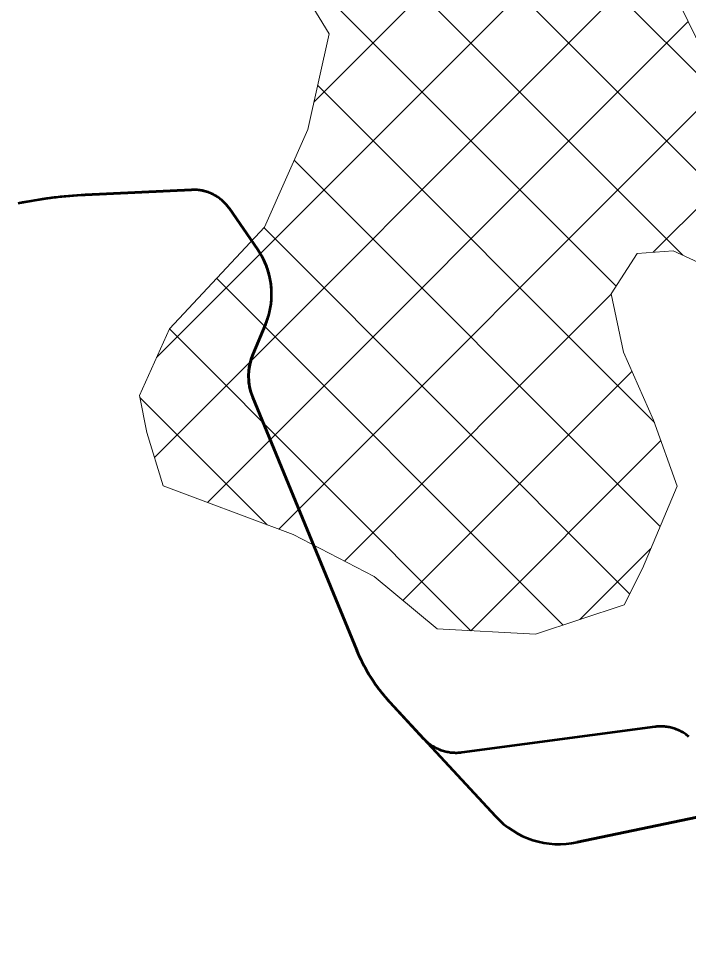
# Model space of a CAD drawing. Extents: x -1643653 to 4543381, y 1624270 to 13878484.
# Drawn here: x 604054 to 605593, y 8964825 to 8966926 of the extents above; entities that cross this region are included whole.
import ezdxf

# ---------------------------------------------------------------- set-up
doc = ezdxf.new("R2010")
doc.units = 0
doc.header["$LTSCALE"] = 200
for name, color, linetype, lineweight in [('1', 7, 'Continuous', 13), ('27', 7, 'Continuous', 53), ('28', 7, 'Continuous', 53), ('29', 7, 'Continuous', 13), ('60', 7, 'Continuous', 53)]:
    doc.layers.add(name, color=color, linetype=linetype, lineweight=lineweight)

msp = doc.modelspace()

# ---------------------------------------------------------------- linework, layer by layer
at = {"layer": '1', "lineweight": 25}
msp.add_spline([(814781, 9009175.5), (814787.2, 9009173.4), (814796.9, 9009173.4), (814799.4, 9009172.4), (814805.1, 9009174.5), (814805.6, 9009176.5), (814811.7, 9009179.5), (814811.7, 9009179.5), (814801.5, 9009181), (814790.7, 9009181.5), (814784.1, 9009183.1), (814777.4, 9009185.1), (814778.4, 9009175.5)], degree=3, dxfattribs=at)
at = {"layer": '27'}
for points in [[(604629, 8966245.2), (604630, 8966248.8), (604630.8, 8966252.5), (604631.7, 8966256.2), (604632.4, 8966260), (604633.1, 8966263.7), (604633.7, 8966267.4), (604634.2, 8966271.2), (604634.7, 8966275), (604635, 8966278.7), (604635.3, 8966282.5), (604635.5, 8966286.3), (604635.6, 8966290.1), (604635.6, 8966293.9), (604635.6, 8966297.7), (604635.5, 8966301.5), (604635.3, 8966305.3), (604635, 8966309.1), (604634.6, 8966312.8), (604634.2, 8966316.6), (604633.6, 8966320.4), (604633, 8966324.1), (604632.4, 8966327.8), (604631.6, 8966331.6), (604630.8, 8966335.3), (604629.8, 8966339), (604628.9, 8966342.6), (604627.8, 8966346.2), (604626.6, 8966349.9), (604625.4, 8966353.5), (604624.1, 8966357), (604622.8, 8966360.6), (604621.3, 8966364.1), (604619.8, 8966367.6), (604618.2, 8966371), (604616.5, 8966374.4), (604614.8, 8966377.8), (604613, 8966381.1), (604611.1, 8966384.4), (604609.2, 8966387.7), (604607.1, 8966390.9), (604605.1, 8966394.1), (604603.5, 8966396.4), (604603.5, 8966396.4), (604538.6, 8966489.8), (604536.9, 8966492.1), (604535.2, 8966494.3), (604533.5, 8966496.6), (604531.6, 8966498.7), (604529.7, 8966500.8), (604527.8, 8966502.8), (604525.8, 8966504.8), (604523.7, 8966506.8), (604521.6, 8966508.7), (604519.4, 8966510.5), (604517.2, 8966512.2), (604514.9, 8966513.9), (604512.6, 8966515.5), (604510.2, 8966517.1), (604507.8, 8966518.6), (604505.4, 8966520), (604502.9, 8966521.3), (604500.4, 8966522.6), (604497.8, 8966523.8), (604495.2, 8966524.9), (604492.6, 8966526), (604489.9, 8966527), (604487.3, 8966527.9), (604484.6, 8966528.7), (604481.8, 8966529.5), (604479.1, 8966530.2), (604476.3, 8966530.8), (604473.6, 8966531.3), (604470.8, 8966531.7), (604468, 8966532.1), (604465.1, 8966532.4), (604462.3, 8966532.6), (604459.5, 8966532.7), (604456.7, 8966532.8), (604453.8, 8966532.7), (604451.6, 8966532.6), (604451.6, 8966532.6), (604208.1, 8966520.9), (604208.1, 8966520.9), (604199.2, 8966520.4), (604190.2, 8966519.9), (604181.3, 8966519.2), (604172.4, 8966518.5), (604163.5, 8966517.7), (604154.6, 8966516.9), (604145.7, 8966515.9), (604136.8, 8966514.9), (604127.9, 8966513.8), (604119.1, 8966512.6), (604110.2, 8966511.3), (604101.4, 8966510), (604092.5, 8966508.6), (604083.7, 8966507), (604074.9, 8966505.5), (604066.1, 8966503.8), (604057.3, 8966502.1)], [(604629, 8966245.2), (604630, 8966248.8), (604630.8, 8966252.5), (604631.7, 8966256.2), (604632.4, 8966260), (604633.1, 8966263.7), (604633.7, 8966267.4), (604634.2, 8966271.2), (604634.7, 8966275), (604635, 8966278.7), (604635.3, 8966282.5), (604635.5, 8966286.3), (604635.6, 8966290.1), (604635.6, 8966293.9), (604635.6, 8966297.7), (604635.5, 8966301.5), (604635.3, 8966305.3), (604635, 8966309.1), (604634.6, 8966312.8), (604634.2, 8966316.6), (604633.6, 8966320.4), (604633, 8966324.1), (604632.4, 8966327.8), (604631.6, 8966331.6), (604630.8, 8966335.3), (604629.8, 8966339), (604628.9, 8966342.6), (604627.8, 8966346.2), (604626.6, 8966349.9), (604625.4, 8966353.5), (604624.1, 8966357), (604622.8, 8966360.6), (604621.3, 8966364.1), (604619.8, 8966367.6), (604618.2, 8966371), (604616.5, 8966374.4), (604614.8, 8966377.8), (604613, 8966381.1), (604611.1, 8966384.4), (604609.2, 8966387.7), (604607.1, 8966390.9), (604605.1, 8966394.1), (604603.5, 8966396.4), (604603.5, 8966396.4), (604538.6, 8966489.8), (604536.9, 8966492.1), (604535.2, 8966494.3), (604533.5, 8966496.6), (604531.6, 8966498.7), (604529.7, 8966500.8), (604527.8, 8966502.8), (604525.8, 8966504.8), (604523.7, 8966506.8), (604521.6, 8966508.7), (604519.4, 8966510.5), (604517.2, 8966512.2), (604514.9, 8966513.9), (604512.6, 8966515.5), (604510.2, 8966517.1), (604507.8, 8966518.6), (604505.4, 8966520), (604502.9, 8966521.3), (604500.4, 8966522.6), (604497.8, 8966523.8), (604495.2, 8966524.9), (604492.6, 8966526), (604489.9, 8966527), (604487.3, 8966527.9), (604484.6, 8966528.7), (604481.8, 8966529.5), (604479.1, 8966530.2), (604476.3, 8966530.8), (604473.6, 8966531.3), (604470.8, 8966531.7), (604468, 8966532.1), (604465.1, 8966532.4), (604462.3, 8966532.6), (604459.5, 8966532.7), (604456.7, 8966532.8), (604453.8, 8966532.7), (604451.6, 8966532.6), (604451.6, 8966532.6), (604208.1, 8966520.9), (604208.1, 8966520.9), (604199.2, 8966520.4), (604190.2, 8966519.9), (604181.3, 8966519.2), (604172.4, 8966518.5), (604163.5, 8966517.7), (604154.6, 8966516.9), (604145.7, 8966515.9), (604136.8, 8966514.9), (604127.9, 8966513.8), (604119.1, 8966512.6), (604110.2, 8966511.3), (604101.4, 8966510), (604092.5, 8966508.6), (604083.7, 8966507), (604074.9, 8966505.5), (604066.1, 8966503.8), (604057.3, 8966502.1)], [(604057.3, 8966502.1), (604054.4, 8966501.5)], [(604057.3, 8966502.1), (604054.4, 8966501.5)], [(605060.5, 8965241.8), (605057.7, 8965241.8), (605054.9, 8965241.9), (605052.1, 8965242), (605049.2, 8965242.3), (605046.4, 8965242.6), (605043.6, 8965243), (605040.8, 8965243.4), (605038.1, 8965244), (605035.3, 8965244.6), (605032.6, 8965245.3), (605029.8, 8965246.1), (605027.1, 8965246.9), (605024.5, 8965247.8), (605021.8, 8965248.8), (605019.2, 8965249.9), (605016.6, 8965251.1), (605014.1, 8965252.3), (605011.6, 8965253.6), (605009.1, 8965254.9), (605006.6, 8965256.4), (605004.2, 8965257.9), (605001.9, 8965259.4), (604999.6, 8965261.1), (604997.3, 8965262.8), (604995.1, 8965264.5), (604992.9, 8965266.4), (604990.8, 8965268.2), (604988.8, 8965270.2), (604986.8, 8965272.2), (604985.2, 8965273.9), (604907.2, 8965358.2), (604903.3, 8965362.3), (604899.6, 8965366.6), (604895.9, 8965370.8), (604892.3, 8965375.2), (604888.7, 8965379.6), (604885.2, 8965384), (604881.7, 8965388.5), (604878.4, 8965393), (604875, 8965397.6), (604871.8, 8965402.2), (604868.6, 8965406.9), (604865.5, 8965411.6), (604862.4, 8965416.4), (604859.4, 8965421.2), (604856.5, 8965426), (604853.7, 8965430.9), (604850.9, 8965435.8), (604848.2, 8965440.8), (604845.6, 8965445.8), (604843, 8965450.9), (604840.5, 8965455.9), (604838.1, 8965461.1), (604835.7, 8965466.2), (604833.4, 8965471.4), (604831.2, 8965476.6), (604830.8, 8965477.7), (604592.6, 8966056.5), (604592.6, 8966056.5), (604591.4, 8966059.5), (604590.3, 8966062.5), (604589.3, 8966065.6), (604588.3, 8966068.6), (604587.4, 8966071.7), (604586.6, 8966074.8), (604585.9, 8966078), (604585.2, 8966081.1), (604584.7, 8966084.3), (604584.2, 8966087.5), (604583.7, 8966090.7), (604583.4, 8966093.9), (604583.2, 8966097.1), (604583, 8966100.3), (604582.9, 8966103.6), (604582.8, 8966106.8), (604582.9, 8966110), (604583.1, 8966113.2), (604583.3, 8966116.5), (604583.6, 8966119.7), (604584, 8966122.9), (604584.4, 8966126.1), (604585, 8966129.2), (604585.6, 8966132.4), (604586.3, 8966135.6), (604587, 8966138.7), (604587.9, 8966141.8), (604588.8, 8966144.9), (604589.8, 8966148), (604590.9, 8966151), (604592.1, 8966154), (604593.1, 8966156.5), (604593.1, 8966156.5), (604621.5, 8966223.7), (604621.5, 8966223.7), (604622.9, 8966227.2), (604624.3, 8966230.8), (604625.6, 8966234.3), (604626.8, 8966237.9), (604627.9, 8966241.5), (604629, 8966245.2)], [(605060.5, 8965241.8), (605057.7, 8965241.8), (605054.9, 8965241.9), (605052.1, 8965242), (605049.2, 8965242.3), (605046.4, 8965242.6), (605043.6, 8965243), (605040.8, 8965243.4), (605038.1, 8965244), (605035.3, 8965244.6), (605032.6, 8965245.3), (605029.8, 8965246.1), (605027.1, 8965246.9), (605024.5, 8965247.8), (605021.8, 8965248.8), (605019.2, 8965249.9), (605016.6, 8965251.1), (605014.1, 8965252.3), (605011.6, 8965253.6), (605009.1, 8965254.9), (605006.6, 8965256.4), (605004.2, 8965257.9), (605001.9, 8965259.4), (604999.6, 8965261.1), (604997.3, 8965262.8), (604995.1, 8965264.5), (604992.9, 8965266.4), (604990.8, 8965268.2), (604988.8, 8965270.2), (604986.8, 8965272.2), (604985.2, 8965273.9), (604907.2, 8965358.2), (604903.3, 8965362.3), (604899.6, 8965366.6), (604895.9, 8965370.8), (604892.3, 8965375.2), (604888.7, 8965379.6), (604885.2, 8965384), (604881.7, 8965388.5), (604878.4, 8965393), (604875, 8965397.6), (604871.8, 8965402.2), (604868.6, 8965406.9), (604865.5, 8965411.6), (604862.4, 8965416.4), (604859.4, 8965421.2), (604856.5, 8965426), (604853.7, 8965430.9), (604850.9, 8965435.8), (604848.2, 8965440.8), (604845.6, 8965445.8), (604843, 8965450.9), (604840.5, 8965455.9), (604838.1, 8965461.1), (604835.7, 8965466.2), (604833.4, 8965471.4), (604831.2, 8965476.6), (604830.8, 8965477.7), (604592.6, 8966056.5), (604592.6, 8966056.5), (604591.4, 8966059.5), (604590.3, 8966062.5), (604589.3, 8966065.6), (604588.3, 8966068.6), (604587.4, 8966071.7), (604586.6, 8966074.8), (604585.9, 8966078), (604585.2, 8966081.1), (604584.7, 8966084.3), (604584.2, 8966087.5), (604583.7, 8966090.7), (604583.4, 8966093.9), (604583.2, 8966097.1), (604583, 8966100.3), (604582.9, 8966103.6), (604582.8, 8966106.8), (604582.9, 8966110), (604583.1, 8966113.2), (604583.3, 8966116.5), (604583.6, 8966119.7), (604584, 8966122.9), (604584.4, 8966126.1), (604585, 8966129.2), (604585.6, 8966132.4), (604586.3, 8966135.6), (604587, 8966138.7), (604587.9, 8966141.8), (604588.8, 8966144.9), (604589.8, 8966148), (604590.9, 8966151), (604592.1, 8966154), (604593.1, 8966156.5), (604593.1, 8966156.5), (604621.5, 8966223.7), (604621.5, 8966223.7), (604622.9, 8966227.2), (604624.3, 8966230.8), (604625.6, 8966234.3), (604626.8, 8966237.9), (604627.9, 8966241.5), (604629, 8966245.2)], [(605593.2, 8965278.7), (605591, 8965280.5), (605588.8, 8965282.3), (605586.5, 8965284), (605584.2, 8965285.6), (605581.8, 8965287.1), (605579.5, 8965288.6), (605577, 8965290), (605574.5, 8965291.4), (605572, 8965292.7), (605569.4, 8965293.9), (605566.8, 8965295), (605564.2, 8965296.1), (605561.6, 8965297.1), (605558.9, 8965298), (605556.2, 8965298.8), (605553.5, 8965299.6), (605550.7, 8965300.2), (605548, 8965300.8), (605545.2, 8965301.4), (605542.4, 8965301.8), (605539.6, 8965302.2), (605536.8, 8965302.5), (605533.9, 8965302.7), (605531.1, 8965302.8), (605528.3, 8965302.8), (605525.5, 8965302.8), (605522.6, 8965302.7), (605519.8, 8965302.5), (605517, 8965302.2), (605514.8, 8965302), (605071.8, 8965242.7), (605069, 8965242.4), (605066.2, 8965242.1), (605063.4, 8965242), (605060.5, 8965241.8)], [(605593.2, 8965278.7), (605591, 8965280.5), (605588.8, 8965282.3), (605586.5, 8965284), (605584.2, 8965285.6), (605581.8, 8965287.1), (605579.5, 8965288.6), (605577, 8965290), (605574.5, 8965291.4), (605572, 8965292.7), (605569.4, 8965293.9), (605566.8, 8965295), (605564.2, 8965296.1), (605561.6, 8965297.1), (605558.9, 8965298), (605556.2, 8965298.8), (605553.5, 8965299.6), (605550.7, 8965300.2), (605548, 8965300.8), (605545.2, 8965301.4), (605542.4, 8965301.8), (605539.6, 8965302.2), (605536.8, 8965302.5), (605533.9, 8965302.7), (605531.1, 8965302.8), (605528.3, 8965302.8), (605525.5, 8965302.8), (605522.6, 8965302.7), (605519.8, 8965302.5), (605517, 8965302.2), (605514.8, 8965302), (605071.8, 8965242.7), (605069, 8965242.4), (605066.2, 8965242.1), (605063.4, 8965242), (605060.5, 8965241.8)]]:
    msp.add_lwpolyline(points, dxfattribs=at)
at = {"layer": '28'}
for p, q in [((604451.6, 8966532.6), (604208.1, 8966520.9)), ((604208.1, 8966520.9), (604451.6, 8966532.6)), ((604451.6, 8966532.6), (604208.1, 8966520.9)), ((604603.5, 8966396.4), (604538.6, 8966489.8)), ((604538.6, 8966489.8), (604603.5, 8966396.4)), ((604603.5, 8966396.4), (604538.6, 8966489.8)), ((604593.1, 8966156.5), (604621.5, 8966223.7)), ((604621.5, 8966223.7), (604593.1, 8966156.5)), ((604593.1, 8966156.5), (604621.5, 8966223.7)), ((604830.8, 8965477.7), (604592.6, 8966056.5)), ((604592.6, 8966056.5), (604830.8, 8965477.7)), ((604830.8, 8965477.7), (604592.6, 8966056.5)), ((605149, 8965097), (604907.2, 8965358.2)), ((604907.2, 8965358.2), (605149, 8965097)), ((605149, 8965097), (604907.2, 8965358.2)), ((605612.2, 8965095.1), (605337, 8965037.2)), ((605337, 8965037.2), (605612.2, 8965095.1)), ((605612.2, 8965095.1), (605337, 8965037.2))]:
    msp.add_line(p, q, dxfattribs=at)
for centre, radius, start, end in [((604256.3, 8965522), 1000, 92.7632, 101.6452), ((604256.3, 8965522), 1000, 92.7632, 101.6452), ((604256.3, 8965522), 1000, 92.7632, 101.6452), ((604456.5, 8966432.8), 100, 34.7826, 92.7632), ((604456.5, 8966432.8), 100, 34.7826, 92.7632), ((604456.5, 8966432.8), 100, 34.7826, 92.7632), ((604455.6, 8966293.7), 180, 337.1117, 34.7826), ((604455.6, 8966293.7), 180, 337.1117, 34.7826), ((604455.6, 8966293.7), 180, 337.1117, 34.7826), ((604712.8, 8966105.9), 130, 157.1117, 202.3647), ((604712.8, 8966105.9), 130, 157.1117, 202.3647), ((604712.8, 8966105.9), 130, 157.1117, 202.3647), ((605200.7, 8965629.9), 400, 202.3647, 222.7956), ((605200.7, 8965629.9), 400, 202.3647, 222.7956), ((605200.7, 8965629.9), 400, 202.3647, 222.7956), ((605295.7, 8965232.9), 200, 222.7956, 281.8955), ((605295.7, 8965232.9), 200, 222.7956, 281.8955), ((605295.7, 8965232.9), 200, 222.7956, 281.8955)]:
    msp.add_arc(centre, radius, start, end, dxfattribs=at)
at = {"layer": '29'}
for p, q in [((605942.3, 8966468.7), (604254.8, 8968156.1)), ((605837.5, 8966348.9), (604303.8, 8967882.6)), ((605578.9, 8966383), (604367, 8967594.9)), ((604732.8, 8966733.9), (605289.8, 8967290.9)), ((604371.5, 8966148.1), (605437, 8967213.6)), ((604367, 8965919.1), (605551.6, 8967103.7)), ((605425.8, 8966311.6), (604656.3, 8967081.1)), ((604488.3, 8965815.9), (605591.2, 8966918.8)), ((604652.2, 8965755.2), (605688.6, 8966791.7)), ((605513.8, 8965999.2), (604741.3, 8966771.7)), ((605511, 8966389.6), (605820.5, 8966699.1)), ((605527, 8965761.4), (604687.7, 8966600.8)), ((605457.1, 8965606.8), (604618.3, 8966445.7)), ((605304.4, 8965535), (604509.6, 8966329.8)), ((604802.9, 8965681.5), (605414.9, 8966293.5)), ((605092.8, 8965522.1), (604401, 8966213.9)), ((604937, 8965591.1), (605462.3, 8966116.4)), ((604625.2, 8965765.2), (604333.4, 8966057)), ((605092.6, 8965522.1), (605528.5, 8965958.1)), ((605342.6, 8965547.6), (605505.5, 8965710.5))]:
    msp.add_line(p, q, dxfattribs=at)
at = {"layer": '29', "lineweight": 53}
for p, q in [((604208.1, 8966520.9), (604451.6, 8966532.6)), ((604538.6, 8966489.8), (604603.5, 8966396.4)), ((604621.5, 8966223.7), (604593.1, 8966156.5)), ((604592.6, 8966056.5), (604830.8, 8965477.7)), ((604907.2, 8965358.2), (605149, 8965097)), ((605337, 8965037.2), (605612.2, 8965095.1))]:
    msp.add_line(p, q, dxfattribs=at)
at = {"layer": '29'}
for points in [[(605474.6, 8966386.9), (605414.7, 8966294.4), (605442.7, 8966160.6), (605511.6, 8966005.1), (605566, 8965853.7), (605486.2, 8965665), (605444.3, 8965581.2), (605240.8, 8965514.1), (605015.3, 8965526.3), (604870.6, 8965646.1), (604685.2, 8965743), (604472.2, 8965821.8), (604387.1, 8965854), (604349.3, 8965976.1), (604332.5, 8966061.3), (604401.1, 8966214.1), (604619.5, 8966446.9), (604718.7, 8966670.7), (604767.8, 8966890.2), (604667.8, 8967054.9)], [(604667.8, 8967054.9), (604767.8, 8966890.2), (604718.7, 8966670.7), (604619.5, 8966446.9), (604401.1, 8966214.1), (604332.5, 8966061.3), (604349.3, 8965976.1), (604387.1, 8965854), (604472.2, 8965821.8), (604685.2, 8965743), (604870.6, 8965646.1), (605015.3, 8965526.3), (605240.8, 8965514.1), (605444.3, 8965581.2), (605486.2, 8965665), (605566, 8965853.7), (605511.6, 8966005.1), (605442.7, 8966160.6), (605414.7, 8966294.4), (605474.6, 8966386.9), (605557.1, 8966393.1), (605671.8, 8966340.3)], [(605555.3, 8966992.4), (605608.7, 8966882.9), (605679.7, 8966797.9), (605875.2, 8966660.7), (605925.9, 8966568.2), (605943.6, 8966460.8), (605882.8, 8966384.7), (605808.3, 8966325.9), (605671.8, 8966340.3), (605557.1, 8966393.1), (605474.6, 8966386.9)], [(605608.7, 8966882.9), (605555.3, 8966992.4)]]:
    msp.add_lwpolyline(points, dxfattribs=at)
at = {"layer": '29', "lineweight": 53}
for centre, radius, start, end in [((604256.3, 8965522), 1000, 92.7632, 101.6452), ((604456.5, 8966432.8), 100, 34.7826, 92.7632), ((604455.6, 8966293.7), 180, 337.1117, 34.7826), ((604712.8, 8966105.9), 130, 157.1117, 202.3647), ((605200.7, 8965629.9), 400, 202.3647, 222.7956), ((605295.7, 8965232.9), 200, 222.7956, 281.8955)]:
    msp.add_arc(centre, radius, start, end, dxfattribs=at)
at = {"layer": '60'}
for points in [[(604629, 8966245.2), (604630, 8966248.8), (604630.8, 8966252.5), (604631.7, 8966256.2), (604632.4, 8966260), (604633.1, 8966263.7), (604633.7, 8966267.4), (604634.2, 8966271.2), (604634.7, 8966275), (604635, 8966278.7), (604635.3, 8966282.5), (604635.5, 8966286.3), (604635.6, 8966290.1), (604635.6, 8966293.9), (604635.6, 8966297.7), (604635.5, 8966301.5), (604635.3, 8966305.3), (604635, 8966309.1), (604634.6, 8966312.8), (604634.2, 8966316.6), (604633.6, 8966320.4), (604633, 8966324.1), (604632.4, 8966327.8), (604631.6, 8966331.6), (604630.8, 8966335.3), (604629.8, 8966339), (604628.9, 8966342.6), (604627.8, 8966346.2), (604626.6, 8966349.9), (604625.4, 8966353.5), (604624.1, 8966357), (604622.8, 8966360.6), (604621.3, 8966364.1), (604619.8, 8966367.6), (604618.2, 8966371), (604616.5, 8966374.4), (604614.8, 8966377.8), (604613, 8966381.1), (604611.1, 8966384.4), (604609.2, 8966387.7), (604607.1, 8966390.9), (604605.1, 8966394.1), (604603.5, 8966396.4), (604603.5, 8966396.4), (604538.6, 8966489.8), (604536.9, 8966492.1), (604535.2, 8966494.3), (604533.5, 8966496.6), (604531.6, 8966498.7), (604529.7, 8966500.8), (604527.8, 8966502.8), (604525.8, 8966504.8), (604523.7, 8966506.8), (604521.6, 8966508.7), (604519.4, 8966510.5), (604517.2, 8966512.2), (604514.9, 8966513.9), (604512.6, 8966515.5), (604510.2, 8966517.1), (604507.8, 8966518.6), (604505.4, 8966520), (604502.9, 8966521.3), (604500.4, 8966522.6), (604497.8, 8966523.8), (604495.2, 8966524.9), (604492.6, 8966526), (604489.9, 8966527), (604487.3, 8966527.9), (604484.6, 8966528.7), (604481.8, 8966529.5), (604479.1, 8966530.2), (604476.3, 8966530.8), (604473.6, 8966531.3), (604470.8, 8966531.7), (604468, 8966532.1), (604465.1, 8966532.4), (604462.3, 8966532.6), (604459.5, 8966532.7), (604456.7, 8966532.8), (604453.8, 8966532.7), (604451.6, 8966532.6), (604451.6, 8966532.6), (604208.1, 8966520.9), (604208.1, 8966520.9), (604199.2, 8966520.4), (604190.2, 8966519.9), (604181.3, 8966519.2), (604172.4, 8966518.5), (604163.5, 8966517.7), (604154.6, 8966516.9), (604145.7, 8966515.9), (604136.8, 8966514.9), (604127.9, 8966513.8), (604119.1, 8966512.6), (604110.2, 8966511.3), (604101.4, 8966510), (604092.5, 8966508.6), (604083.7, 8966507), (604074.9, 8966505.5), (604066.1, 8966503.8), (604057.3, 8966502.1)], [(604057.3, 8966502.1), (604054.4, 8966501.5)], [(605060.5, 8965241.8), (605057.7, 8965241.8), (605054.9, 8965241.9), (605052.1, 8965242), (605049.2, 8965242.3), (605046.4, 8965242.6), (605043.6, 8965243), (605040.8, 8965243.4), (605038.1, 8965244), (605035.3, 8965244.6), (605032.6, 8965245.3), (605029.8, 8965246.1), (605027.1, 8965246.9), (605024.5, 8965247.8), (605021.8, 8965248.8), (605019.2, 8965249.9), (605016.6, 8965251.1), (605014.1, 8965252.3), (605011.6, 8965253.6), (605009.1, 8965254.9), (605006.6, 8965256.4), (605004.2, 8965257.9), (605001.9, 8965259.4), (604999.6, 8965261.1), (604997.3, 8965262.8), (604995.1, 8965264.5), (604992.9, 8965266.4), (604990.8, 8965268.2), (604988.8, 8965270.2), (604986.8, 8965272.2), (604985.2, 8965273.9), (604907.2, 8965358.2), (604903.3, 8965362.3), (604899.6, 8965366.6), (604895.9, 8965370.8), (604892.3, 8965375.2), (604888.7, 8965379.6), (604885.2, 8965384), (604881.7, 8965388.5), (604878.4, 8965393), (604875, 8965397.6), (604871.8, 8965402.2), (604868.6, 8965406.9), (604865.5, 8965411.6), (604862.4, 8965416.4), (604859.4, 8965421.2), (604856.5, 8965426), (604853.7, 8965430.9), (604850.9, 8965435.8), (604848.2, 8965440.8), (604845.6, 8965445.8), (604843, 8965450.9), (604840.5, 8965455.9), (604838.1, 8965461.1), (604835.7, 8965466.2), (604833.4, 8965471.4), (604831.2, 8965476.6), (604830.8, 8965477.7), (604592.6, 8966056.5), (604592.6, 8966056.5), (604591.4, 8966059.5), (604590.3, 8966062.5), (604589.3, 8966065.6), (604588.3, 8966068.6), (604587.4, 8966071.7), (604586.6, 8966074.8), (604585.9, 8966078), (604585.2, 8966081.1), (604584.7, 8966084.3), (604584.2, 8966087.5), (604583.7, 8966090.7), (604583.4, 8966093.9), (604583.2, 8966097.1), (604583, 8966100.3), (604582.9, 8966103.6), (604582.8, 8966106.8), (604582.9, 8966110), (604583.1, 8966113.2), (604583.3, 8966116.5), (604583.6, 8966119.7), (604584, 8966122.9), (604584.4, 8966126.1), (604585, 8966129.2), (604585.6, 8966132.4), (604586.3, 8966135.6), (604587, 8966138.7), (604587.9, 8966141.8), (604588.8, 8966144.9), (604589.8, 8966148), (604590.9, 8966151), (604592.1, 8966154), (604593.1, 8966156.5), (604593.1, 8966156.5), (604621.5, 8966223.7), (604621.5, 8966223.7), (604622.9, 8966227.2), (604624.3, 8966230.8), (604625.6, 8966234.3), (604626.8, 8966237.9), (604627.9, 8966241.5), (604629, 8966245.2)], [(605593.2, 8965278.7), (605591, 8965280.5), (605588.8, 8965282.3), (605586.5, 8965284), (605584.2, 8965285.6), (605581.8, 8965287.1), (605579.5, 8965288.6), (605577, 8965290), (605574.5, 8965291.4), (605572, 8965292.7), (605569.4, 8965293.9), (605566.8, 8965295), (605564.2, 8965296.1), (605561.6, 8965297.1), (605558.9, 8965298), (605556.2, 8965298.8), (605553.5, 8965299.6), (605550.7, 8965300.2), (605548, 8965300.8), (605545.2, 8965301.4), (605542.4, 8965301.8), (605539.6, 8965302.2), (605536.8, 8965302.5), (605533.9, 8965302.7), (605531.1, 8965302.8), (605528.3, 8965302.8), (605525.5, 8965302.8), (605522.6, 8965302.7), (605519.8, 8965302.5), (605517, 8965302.2), (605514.8, 8965302), (605071.8, 8965242.7), (605069, 8965242.4), (605066.2, 8965242.1), (605063.4, 8965242), (605060.5, 8965241.8)]]:
    msp.add_lwpolyline(points, dxfattribs=at)

doc.saveas('drawing.dxf')
